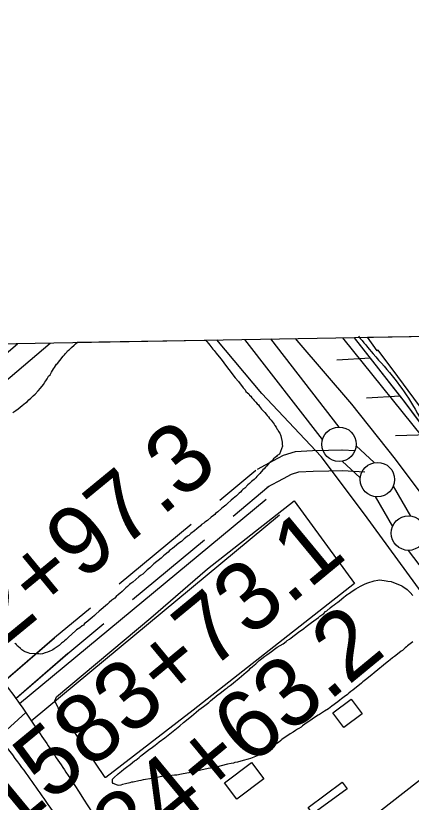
# Model space of a CAD drawing. Extents: x 3892998 to 3931244, y 278583 to 304547.
# Drawn here: x 3901302 to 3901877, y 301603 to 302747 of the extents above; entities that cross this region are included whole.
import ezdxf

# ---------------------------------------------------------------- set-up
doc = ezdxf.new("R2010")
doc.units = 0
for name, color, linetype in [('V-BLDG-OTLN', 7, 'Continuous'), ('V-GRID-FRAM', 7, 'Continuous'), ('V-LEVE-TOET', 7, 'Continuous'), ('V-RIVR-EDGE', 7, 'Continuous'), ('V-ROAD-CNTR', 7, 'Continuous'), ('V-RRAP-FSHR', 7, 'Continuous'), ('V-RRAP-RVMT', 7, 'Continuous'), ('V-SITE-OTLN', 7, 'Continuous'), ('V-SITE-VEGE', 7, 'Continuous'), ('V-SURV-IDEN', 7, 'Continuous'), ('V-SURV-LINE', 7, 'Continuous')]:
    doc.layers.add(name, color=color, linetype=linetype)

msp = doc.modelspace()

# ---------------------------------------------------------------- linework, layer by layer
at = {"layer": 'V-BLDG-OTLN'}
for points in [[(3901762.8, 301733.2), (3901789.3, 301753), (3901805.3, 301731.6), (3901778.8, 301711.8)], [(3901605.2, 301631.2), (3901644.5, 301661), (3901662.5, 301637.2), (3901623.3, 301607.4)], [(3901726.9, 301595.7), (3901776.4, 301632.2), (3901783.5, 301622.6), (3901733.9, 301586.1)]]:
    msp.add_lwpolyline(points, close=True, dxfattribs=at)
at = {"layer": 'V-GRID-FRAM'}
msp.add_lwpolyline([(3896958.4, 302195.2), (3928823.6, 302746.7), (3929146.3, 284567.1), (3897265.1, 284015.2), (3896958.4, 302195.2)], dxfattribs=at)
at = {"layer": 'V-LEVE-TOET'}
for points in [[(3902294.6, 301510.7), (3902197.9, 301638.1), (3902121.2, 301740.5), (3902005.8, 301894.8), (3901928.4, 302001.9), (3901853.7, 302102.1), (3901790.3, 302182), (3901711, 302274.6), (3901708.7, 302277.4)], [(3902168.5, 301525), (3902038.7, 301709.7), (3901918.5, 301871.4), (3901809, 302021.8), (3901745.8, 302106), (3901659.7, 302197.4), (3901594.4, 302275.4)]]:
    msp.add_lwpolyline(points, dxfattribs=at)
at = {"layer": 'V-RIVR-EDGE'}
msp.add_spline([(3901800, 302280.8), (3901821.4, 302255.3), (3901852.8, 302218.4), (3901878.5, 302180.9), (3901907.5, 302131.8), (3901945.2, 302080.2), (3901978.6, 302034.5), (3902005.7, 302000.4), (3902060.9, 301932.8), (3902101.6, 301884.6), (3902148.1, 301829.1), (3902188.3, 301780.9), (3902273, 301676.3), (3902336.4, 301599.9), (3902373.2, 301550.3), (3902435.7, 301461.7), (3902481.2, 301400.4), (3902498.1, 301370.8), (3902573.6, 301268.6), (3902614.7, 301212.2), (3902639.9, 301174.7), (3902676.7, 301122.7), (3902702.3, 301090.1), (3902717.8, 301067.7), (3902729.4, 301058.9), (3902740.6, 301042.4), (3902748.8, 301021), (3902799.1, 300946.6), (3902823.3, 300904.7), (3902856.2, 300858.5), (3902877.5, 300828.8), (3902907.5, 300791.9), (3902953, 300723.8), (3902991.2, 300669.3), (3903039.1, 300603.1), (3903064.8, 300571.5), (3903083.2, 300547.6), (3903091.4, 300530.1), (3903107.8, 300506.3), (3903122.8, 300483.4), (3903163.5, 300427.5), (3903201.7, 300377.9), (3903235.1, 300335), (3903245.8, 300316.1), (3903281.6, 300261.1), (3903312.6, 300219.8), (3903345.5, 300170.6), (3903361.4, 300144.9), (3903395.3, 300097.2), (3903411.7, 300069.9), (3903428.6, 300032), (3903446.5, 299998), (3903470.2, 299963.4), (3903493.5, 299926.5), (3903530.2, 299871.5), (3903555.4, 299838.9), (3903589.3, 299796.1), (3903617.9, 299763), (3903645, 299729.9), (3903672.1, 299699.2), (3903702.1, 299649.6), (3903724.3, 299620.4), (3903758.3, 299583.4), (3903801.4, 299535.7), (3903821.2, 299511.9), (3903855.1, 299466.7), (3903910.3, 299394.6), (3903941.2, 299339.2), (3903956.2, 299315.9), (3903981.9, 299275.5), (3904009.4, 299236.1), (3904049.1, 299189.9), (3904076.7, 299156.3)], degree=3, dxfattribs=at)
at = {"layer": 'V-ROAD-CNTR'}
for points in [[(3901043.6, 302047.9), (3901304.8, 302269.8)], [(3901063.9, 302025.8), (3901352.1, 302270.6)], [(3901653.3, 302087.5), (3901676.6, 302100.1), (3901691.1, 302108), (3901708.4, 302113.3), (3901733.3, 302114.5), (3901756.3, 302115.1), (3901777.2, 302115.7), (3901794.4, 302114.6)], [(3901653.3, 302087.5), (3901676.6, 302100.1), (3901691.1, 302108), (3901708.4, 302113.3), (3901733.3, 302114.5), (3901756.3, 302115.1), (3901775.4, 302115.6)], [(3901598.6, 302042.4), (3901650.9, 302085.8)], [(3901667.6, 302061.1), (3901691, 302073.7), (3901702.8, 302080.2), (3901713.6, 302083.5), (3901734.4, 302084.5), (3901757.1, 302085.1), (3901776.7, 302085.6), (3901809.3, 302083.7)], [(3901617.8, 302019.3), (3901670, 302062.8)], [(3901307.6, 301746.5), (3901666, 302043.9)], [(3901324.6, 301721.7), (3901685.1, 302020.8)], [(3901452.5, 301920.8), (3901556.9, 302007.6)], [(3901471.7, 301897.7), (3901576.1, 301984.6)], [(3901304.2, 301795.5), (3901358.4, 301842.5), (3901410.7, 301886)], [(3901316.7, 301766.6), (3901377.8, 301819.6), (3901429.9, 301862.9)], [(3901283.5, 301777.5), (3901358.3, 301842.4)], [(3901284.1, 301778.1), (3901358.3, 301842.4)], [(3901302.2, 301754.1), (3901377.9, 301819.7)], [(3901303.2, 301754.9), (3901377.9, 301819.7)], [(3901316.6, 301733.5), (3901277.5, 301698.3)], [(3901543.2, 301377.1), (3901716.2, 301500.6), (3901950.7, 301683.8), (3901961.3, 301694.8), (3901962.7, 301702.7), (3901951.4, 301725.6)]]:
    msp.add_lwpolyline(points, dxfattribs=at)
for points in [[(3901053.8, 302036.8), (3901145.3, 301937.5), (3901241.4, 301828.2), (3901289.7, 301770.9), (3901337.7, 301702.4), (3901375, 301646.9), (3901475.4, 301488.9)], [(3900996.2, 302019.6), (3901097.2, 301912.8), (3901187, 301806.8), (3901244.2, 301740.2), (3901304.6, 301662), (3901351.7, 301595.9), (3901416.6, 301494.4), (3901496, 301363.4)]]:
    msp.add_spline(points, degree=3, dxfattribs=at)
at = {"layer": 'V-RRAP-FSHR'}
for p, q in [((3901817.5, 302248.6), (3901768.7, 302246)), ((3901860.7, 302193.5), (3901811.9, 302190.9)), ((3901902.8, 302137.6), (3901854, 302136))]:
    msp.add_line(p, q, dxfattribs=at)
for points in [[(3901776.8, 302278.6), (3901906.9, 302116.3), (3902479.7, 301372.6), (3902925, 300714.3), (3903377, 300083.5), (3903538.6, 299834.6), (3903675.4, 299660.8)], [(3903761.9, 299516.7), (3903475.7, 299940.1), (3903167.4, 300385.2), (3902753.4, 300988.3), (3902667.6, 301100.8), (3902525.9, 301307.1), (3902250, 301676), (3901864.8, 302188.1), (3901794.3, 302278.2)], [(3901817.5, 302248.6), (3901794.3, 302278.2)], [(3901860.7, 302193.5), (3901817.5, 302248.6)], [(3901902.8, 302137.6), (3901864.8, 302188.1), (3901860.7, 302193.5)]]:
    msp.add_lwpolyline(points, dxfattribs=at)
at = {"layer": 'V-RRAP-RVMT'}
for p, q in [((3901812.9, 302279.2), (3902173.7, 302285.4)), ((3901827.3, 302259.7), (3901812.9, 302279.2)), ((3901828.5, 302260.6), (3901827.3, 302259.7)), ((3901857.2, 302222.1), (3901828.5, 302260.6)), ((3901906.4, 302155.4), (3901857.2, 302222.1))]:
    msp.add_line(p, q, dxfattribs=at)
at = {"layer": 'V-SITE-OTLN'}
msp.add_lwpolyline([(3901794.2, 301921.1), (3901560.1, 301736.8), (3901432.9, 301638.9), (3901431.8, 301638.9), (3901363.7, 301740.3), (3901359, 301750.5), (3901361.2, 301756.2), (3901498.5, 301871.2), (3901580.6, 301942.5), (3901706.6, 302041.6)], close=True, dxfattribs=at)
at = {"layer": 'V-SITE-VEGE'}
for p, q in [((3901379.5, 302261), (3901383.1, 302264.3)), ((3901383.1, 302264.3), (3901387, 302267.5)), ((3901387, 302267.5), (3901389, 302269.5)), ((3901389, 302269.5), (3901391.7, 302271.9)), ((3901391.7, 302271.9), (3901578, 302275.1)), ((3901578, 302275.1), (3901579.6, 302273.2)), ((3901579.6, 302273.2), (3901582.1, 302270.1)), ((3901582.1, 302270.1), (3901584.1, 302267.7)), ((3901584.1, 302267.7), (3901588.6, 302262.1)), ((3901370.8, 302251.7), (3901372.8, 302253.7)), ((3901372.8, 302253.7), (3901374.4, 302255.7)), ((3901374.4, 302255.7), (3901376.3, 302257.8)), ((3901376.3, 302257.8), (3901377.5, 302259.4)), ((3901377.5, 302259.4), (3901379.5, 302261)), ((3901588.6, 302262.1), (3901590.2, 302259.8)), ((3901590.2, 302259.8), (3901593.4, 302256.2)), ((3901593.4, 302256.2), (3901595.1, 302253.8)), ((3901595.1, 302253.8), (3901600.3, 302247.4)), ((3901362.9, 302241.2), (3901366.1, 302245.6)), ((3901366.1, 302245.6), (3901370.8, 302251.7)), ((3901600.3, 302247.4), (3901608.1, 302236.7)), ((3901353.8, 302228.3), (3901357, 302233.5)), ((3901357, 302233.5), (3901358.6, 302235.5)), ((3901358.6, 302235.5), (3901361.3, 302240)), ((3901361.3, 302240), (3901362.9, 302241.2)), ((3901608.1, 302236.7), (3901611.7, 302232.4)), ((3901611.7, 302232.4), (3901620.7, 302220.4)), ((3901346, 302215.8), (3901347.9, 302218.6)), ((3901347.9, 302218.6), (3901349.9, 302222.6)), ((3901349.9, 302222.6), (3901351.9, 302224.7)), ((3901351.9, 302224.7), (3901353.8, 302228.3)), ((3901620.7, 302220.4), (3901625.5, 302214.9)), ((3901338.1, 302205.3), (3901342.4, 302210.5)), ((3901342.4, 302210.5), (3901344.4, 302213.8)), ((3901344.4, 302213.8), (3901346, 302215.8)), ((3901625.5, 302214.9), (3901632.4, 302205.8)), ((3901327.4, 302194.3), (3901330.2, 302196.4)), ((3901330.2, 302196.4), (3901334.9, 302201.2)), ((3901334.9, 302201.2), (3901338.1, 302205.3)), ((3901632.4, 302205.8), (3901635.3, 302202.6)), ((3901635.3, 302202.6), (3901636.5, 302200.6)), ((3901636.5, 302200.6), (3901638.9, 302198.2)), ((3901638.9, 302198.2), (3901640.5, 302197)), ((3901640.5, 302197), (3901641.8, 302195)), ((3901316.3, 302183.8), (3901318.7, 302185.4)), ((3901318.7, 302185.4), (3901321, 302188.3)), ((3901321, 302188.3), (3901324.2, 302190.7)), ((3901324.2, 302190.7), (3901325.4, 302192.3)), ((3901325.4, 302192.3), (3901327.4, 302194.3)), ((3901641.8, 302195), (3901643.4, 302193.5)), ((3901643.4, 302193.5), (3901645, 302191.1)), ((3901645, 302191.1), (3901647, 302189.1)), ((3901647, 302189.1), (3901648.7, 302187.1)), ((3901648.7, 302187.1), (3901651.1, 302184.7)), ((3901651.1, 302184.7), (3901652.7, 302182.4)), ((3901298, 302170), (3901302.4, 302172.8)), ((3901302.4, 302172.8), (3901305.6, 302175.3)), ((3901305.6, 302175.3), (3901311.5, 302180.2)), ((3901311.5, 302180.2), (3901316.3, 302183.8)), ((3901652.7, 302182.4), (3901654.7, 302180.8)), ((3901654.7, 302180.8), (3901656.4, 302178.4)), ((3901656.4, 302178.4), (3901659.2, 302174.8)), ((3901659.2, 302174.8), (3901662.1, 302171.6)), ((3901662.1, 302171.6), (3901664.1, 302169.7)), ((3901664.1, 302169.7), (3901666.1, 302167.3)), ((3901666.1, 302167.3), (3901667.3, 302165.3)), ((3901667.3, 302165.3), (3901669.4, 302163.3)), ((3901669.4, 302163.3), (3901670.6, 302161.3)), ((3901670.6, 302161.3), (3901673, 302158.5)), ((3901673, 302158.5), (3901677.5, 302153)), ((3901677.5, 302153), (3901678.7, 302151)), ((3901678.7, 302151), (3901680.3, 302148.6)), ((3901680.3, 302148.6), (3901681.6, 302146.2)), ((3901681.6, 302146.2), (3901682.8, 302144.6)), ((3901682.8, 302144.6), (3901684, 302142.2)), ((3901684, 302142.2), (3901685.6, 302139.9)), ((3901685.6, 302139.9), (3901687.3, 302135.9)), ((3901687.3, 302135.9), (3901689, 302126.7)), ((3901689.8, 302121.1), (3901685.2, 302109.4)), ((3901689, 302126.7), (3901689.4, 302123.1)), ((3901689.4, 302123.1), (3901689.8, 302121.1)), ((3901678.8, 302104.5), (3901676.8, 302102.5)), ((3901680.8, 302105.8), (3901678.8, 302104.5)), ((3901682, 302107.4), (3901680.8, 302105.8)), ((3901685.2, 302109.4), (3901682, 302107.4)), ((3901669.7, 302095.6), (3901666.5, 302092)), ((3901671.7, 302097.7), (3901669.7, 302095.6)), ((3901674.5, 302099.7), (3901671.7, 302097.7)), ((3901676.8, 302102.5), (3901674.5, 302099.7)), ((3901661, 302086.3), (3901656.7, 302081.1)), ((3901663, 302087.9), (3901661, 302086.3)), ((3901665, 302090.4), (3901663, 302087.9)), ((3901666.5, 302092), (3901665, 302090.4)), ((3901648.3, 302072.6), (3901644.4, 302069.3)), ((3901650.7, 302075), (3901648.3, 302072.6)), ((3901652.3, 302077), (3901650.7, 302075)), ((3901655.1, 302079.5), (3901652.3, 302077)), ((3901656.7, 302081.1), (3901655.1, 302079.5)), ((3901634.9, 302060), (3901632.1, 302058)), ((3901639.2, 302064.5), (3901634.9, 302060)), ((3901641.6, 302066.5), (3901639.2, 302064.5)), ((3901644.4, 302069.3), (3901641.6, 302066.5)), ((3901622.6, 302048.6), (3901618.2, 302045)), ((3901626.5, 302052.7), (3901622.6, 302048.6)), ((3901628.5, 302053.9), (3901626.5, 302052.7)), ((3901630.5, 302056.3), (3901628.5, 302053.9)), ((3901632.1, 302058), (3901630.5, 302056.3)), ((3901609.5, 302037.7), (3901607.5, 302035.3)), ((3901615, 302042.2), (3901609.5, 302037.7)), ((3901618.2, 302045), (3901615, 302042.2)), ((3901595.6, 302025.5), (3901592.4, 302023.1)), ((3901601.5, 302030.8), (3901595.6, 302025.5)), ((3901607.5, 302035.3), (3901601.5, 302030.8)), ((3901580.5, 302012.9), (3901576.9, 302010.5)), ((3901586.1, 302017.8), (3901580.5, 302012.9)), ((3901589.2, 302020.2), (3901586.1, 302017.8)), ((3901591.2, 302021.5), (3901589.2, 302020.2)), ((3901592.4, 302023.1), (3901591.2, 302021.5)), ((3901570.6, 302005.2), (3901565, 302000.8)), ((3901572.2, 302006.8), (3901570.6, 302005.2)), ((3901575.4, 302008.9), (3901572.2, 302006.8)), ((3901576.9, 302010.5), (3901575.4, 302008.9)), ((3901551.5, 301989.8), (3901548.8, 301987.8)), ((3901553.5, 301991), (3901551.5, 301989.8)), ((3901556.7, 301993.8), (3901553.5, 301991)), ((3901561.9, 301997.9), (3901556.7, 301993.8)), ((3901565, 302000.8), (3901561.9, 301997.9)), ((3901539.2, 301980), (3901532.5, 301974.4)), ((3901542.8, 301982.5), (3901539.2, 301980)), ((3901546.8, 301986.1), (3901542.8, 301982.5)), ((3901548.8, 301987.8), (3901546.8, 301986.1)), ((3901525.7, 301969.1), (3901523.4, 301966.6)), ((3901529.7, 301972.3), (3901525.7, 301969.1)), ((3901532.5, 301974.4), (3901529.7, 301972.3)), ((3901513.4, 301958.1), (3901502.7, 301949.6)), ((3901516.6, 301961.4), (3901513.4, 301958.1)), ((3901519, 301963.4), (3901516.6, 301961.4)), ((3901523.4, 301966.6), (3901519, 301963.4)), ((3901499.2, 301946.4), (3901496.8, 301943.9)), ((3901502.7, 301949.6), (3901499.2, 301946.4)), ((3901483.3, 301932.6), (3901480.9, 301930.9)), ((3901486.5, 301935), (3901483.3, 301932.6)), ((3901493.2, 301941.1), (3901486.5, 301935)), ((3901496.8, 301943.9), (3901493.2, 301941.1)), ((3901469.4, 301921.2), (3901467.4, 301919.6)), ((3901472.2, 301923.2), (3901469.4, 301921.2)), ((3901480.9, 301930.9), (3901472.2, 301923.2)), ((3901456.7, 301909.8), (3901453.5, 301906.6)), ((3901458.7, 301911.5), (3901456.7, 301909.8)), ((3901461.9, 301914.7), (3901458.7, 301911.5)), ((3901464.6, 301916.7), (3901461.9, 301914.7)), ((3901467.4, 301919.6), (3901464.6, 301916.7)), ((3901446, 301900.1), (3901441.6, 301896.9)), ((3901448, 301902.1), (3901446, 301900.1)), ((3901451.2, 301905), (3901448, 301902.1)), ((3901453.5, 301906.6), (3901451.2, 301905)), ((3901435.3, 301891.2), (3901423.4, 301881)), ((3901437.7, 301893.6), (3901435.3, 301891.2)), ((3901441.6, 301896.9), (3901437.7, 301893.6)), ((3901418.6, 301876.6), (3901416.7, 301874.5)), ((3901423.4, 301881), (3901418.6, 301876.6)), ((3901404.4, 301864.4), (3901402, 301862.8)), ((3901410.3, 301869.3), (3901404.4, 301864.4)), ((3901413.1, 301871.7), (3901410.3, 301869.3)), ((3901416.7, 301874.5), (3901413.1, 301871.7)), ((3901390.5, 301853.8), (3901388.9, 301852.2)), ((3901395.2, 301856.7), (3901390.5, 301853.8)), ((3901398.4, 301859.5), (3901395.2, 301856.7)), ((3901400.4, 301860.7), (3901398.4, 301859.5)), ((3901402, 301862.8), (3901400.4, 301860.7)), ((3901378.2, 301842.9), (3901375.4, 301840)), ((3901384.1, 301848.2), (3901378.2, 301842.9)), ((3901388.9, 301852.2), (3901384.1, 301848.2)), ((3901303, 301832.4), (3901301, 301834)), ((3901304.2, 301830.8), (3901303, 301832.4)), ((3901305.8, 301829.7), (3901304.2, 301830.8)), ((3901309.1, 301826.9), (3901305.8, 301829.7)), ((3901365.1, 301831.1), (3901357.9, 301826.2)), ((3901368.6, 301834.4), (3901365.1, 301831.1)), ((3901371.4, 301836.4), (3901368.6, 301834.4)), ((3901373, 301838), (3901371.4, 301836.4)), ((3901375.4, 301840), (3901373, 301838)), ((3901311.1, 301824.9), (3901309.1, 301826.9)), ((3901313.9, 301822.9), (3901311.1, 301824.9)), ((3901315.9, 301821.8), (3901313.9, 301822.9)), ((3901319.9, 301820.2), (3901315.9, 301821.8)), ((3901322.8, 301819.4), (3901319.9, 301820.2)), ((3901329.2, 301818.7), (3901322.8, 301819.4)), ((3901335.6, 301818.8), (3901329.2, 301818.7)), ((3901337.6, 301818.4), (3901335.6, 301818.8)), ((3901340.8, 301818.8), (3901337.6, 301818.4)), ((3901344.8, 301820.5), (3901340.8, 301818.8)), ((3901348.4, 301821.3), (3901344.8, 301820.5)), ((3901351.5, 301823), (3901348.4, 301821.3)), ((3901353.9, 301823.8), (3901351.5, 301823)), ((3901355.9, 301824.6), (3901353.9, 301823.8)), ((3901357.9, 301826.2), (3901355.9, 301824.6))]:
    msp.add_line(p, q, dxfattribs=at)
for points in [[(3901610.9, 301771.1), (3901613.7, 301773), (3901615.4, 301774.5), (3901618.4, 301776.6), (3901626.6, 301783.4), (3901637.1, 301792.2), (3901641.1, 301795.6), (3901643.1, 301797.9), (3901646.3, 301800.4), (3901650.8, 301804.6), (3901653, 301806.5), (3901655.9, 301809.2), (3901659.6, 301812.3), (3901663.9, 301815.4), (3901667.1, 301817.5), (3901673.5, 301822.5), (3901678, 301825.7), (3901682.1, 301828.6), (3901690.4, 301833.6), (3901694.9, 301836.9), (3901696.6, 301838.2), (3901700, 301840.5), (3901702.2, 301842.3), (3901713.1, 301850.2), (3901720.4, 301855.7), (3901724.2, 301858.8), (3901729.6, 301862.8), (3901731.7, 301864.5), (3901741.8, 301872), (3901743.9, 301873.8), (3901749.5, 301877.8), (3901752.3, 301880.3), (3901754.2, 301881.4), (3901758.9, 301885.7), (3901761.7, 301888), (3901764.9, 301890.3), (3901766.9, 301892), (3901769.9, 301893.9), (3901771.8, 301895.6), (3901779.3, 301901.6), (3901780.8, 301902.9), (3901783.6, 301905), (3901785.7, 301906.4), (3901788.7, 301908.7), (3901793.9, 301912.2), (3901796.2, 301913.3), (3901799.4, 301915.2), (3901803, 301917.2), (3901809.6, 301920.5), (3901813.5, 301922.2), (3901822.6, 301925.2), (3901828, 301926.2), (3901830.9, 301926.6), (3901840.3, 301925.3), (3901842.6, 301924.8), (3901847.4, 301923.9), (3901853.2, 301921.9), (3901859.7, 301919.3), (3901862.9, 301917.8), (3901864.6, 301916.7), (3901870.6, 301912.4), (3901872.9, 301910.4), (3901875.3, 301908), (3901879, 301903.8)], [(3901878.8, 301836.3), (3901875, 301833.6), (3901871.3, 301830.7), (3901870, 301829.2), (3901867.7, 301827.5), (3901863.8, 301824), (3901862.1, 301822.9), (3901859.3, 301820.4), (3901857.2, 301819), (3901854.2, 301816.7), (3901852.5, 301815.2), (3901849.5, 301813.1), (3901846.2, 301810.2), (3901843.5, 301808.3), (3901841.9, 301806.6)], [(3901841.9, 301806.6), (3901822.9, 301791.4), (3901819.2, 301788.5), (3901810.2, 301780.9), (3901806.2, 301778), (3901804.4, 301776.2), (3901791.6, 301766.3), (3901789, 301764), (3901786, 301761.7), (3901783.9, 301759.9), (3901779.2, 301756.3), (3901775.3, 301753.4), (3901773, 301751.5), (3901769.8, 301749.2), (3901761.2, 301742.7)], [(3901761.2, 301742.7), (3901756.5, 301739.2), (3901750.9, 301735.4), (3901743.6, 301730.7), (3901741.7, 301729.8), (3901734.9, 301725.2), (3901732.7, 301723.8), (3901722, 301716.7), (3901718.6, 301714.4), (3901716.7, 301712.5), (3901713.5, 301710.5), (3901711.6, 301709.2), (3901708.6, 301707.5), (3901705.1, 301705.1), (3901700.9, 301702.6), (3901697.4, 301700.1), (3901694.9, 301698.8), (3901688.7, 301694.4), (3901687.2, 301693), (3901683.7, 301690.2), (3901679.9, 301687.5), (3901674.7, 301682.9), (3901670.9, 301680), (3901664.2, 301675.6), (3901661.9, 301674.6), (3901657.8, 301672.5), (3901643.1, 301666.8), (3901639.7, 301665.6), (3901632.7, 301663.7), (3901624.4, 301661.5), (3901620.6, 301660.7), (3901618.5, 301660.1), (3901615, 301659.3), (3901609.7, 301658.3), (3901593.3, 301654.3), (3901588.7, 301653.5), (3901585, 301652.5), (3901581.6, 301652.1), (3901579.5, 301651.5), (3901572.9, 301650.1), (3901569.3, 301649.5), (3901561.9, 301647.9), (3901557.8, 301647.3), (3901553.6, 301646.1), (3901545.1, 301644.5), (3901542.7, 301643.9), (3901535.9, 301642.7), (3901532.7, 301642.3), (3901521.5, 301641.2), (3901514.3, 301640.4), (3901505.3, 301638.8), (3901502.2, 301638.4), (3901497, 301637.4), (3901490.5, 301636.4), (3901487.1, 301635.6), (3901483.6, 301634.9), (3901480.7, 301634.2), (3901472.8, 301632.4), (3901470.5, 301632.2), (3901467.9, 301631.4), (3901461.5, 301629.8), (3901457.1, 301629), (3901454.7, 301628.2), (3901452, 301627.6), (3901449.8, 301627.8), (3901443.5, 301630.2), (3901442.7, 301632), (3901442.5, 301634.5), (3901442.9, 301636.6), (3901444.5, 301638.7), (3901450.7, 301644.6), (3901455.8, 301648.5), (3901459.3, 301651.3), (3901463.1, 301654), (3901468.4, 301658.1), (3901474.7, 301663.2), (3901476.4, 301664.4), (3901478.9, 301666.5), (3901481.5, 301668.4), (3901483.2, 301669.9), (3901485.8, 301672.1), (3901487.7, 301673.4), (3901496.5, 301680.3), (3901498.7, 301681.8), (3901504.7, 301686.3), (3901507.2, 301688.2), (3901510.6, 301691.1), (3901518.6, 301697), (3901540.4, 301714.3), (3901545.8, 301718.9), (3901557.6, 301728.5), (3901564, 301734), (3901568.1, 301737.3), (3901575.1, 301742.5), (3901582.4, 301748.4), (3901585.2, 301750.5), (3901596.4, 301759.7), (3901598.5, 301761.3), (3901606.2, 301767.6), (3901609.2, 301769.7), (3901610.9, 301771.1)]]:
    msp.add_lwpolyline(points, dxfattribs=at)
at = {"layer": 'V-SURV-LINE'}
for points in [[(3901747.7, 302130.4), (3901635, 302276.1)], [(3901672.4, 302276.8), (3901771.4, 302148.7)], [(3901796.6, 302121.2), (3901823, 302096.9)], [(3901802.7, 302074.8), (3901776.3, 302099.2)], [(3901850.6, 302062.6), (3901875.7, 302019.2)], [(3901849.8, 302004.2), (3901824.6, 302047.5)], [(3902437.1, 301227.6), (3901872.9, 301969.4)]]:
    msp.add_lwpolyline(points, dxfattribs=at)
for centre in [(3901771.8, 302123.7), (3901827.6, 302072.3), (3901872.7, 301994.4)]:
    msp.add_circle(centre, 25, dxfattribs=at)

# ---------------------------------------------------------------- texts
at = {"layer": 'V-SURV-IDEN'}
for s, rotation, p in [('1582+97.3', 39.427, (3901108.6, 301684.5)), ('1583+73.1', 39.5358, (3901294.9, 301554.7)), ('1584+63.2', 39.565, (3901352.3, 301414.7))]:
    msp.add_text(s, height=100, rotation=rotation, dxfattribs=at).set_placement(p)

doc.saveas('drawing.dxf')
